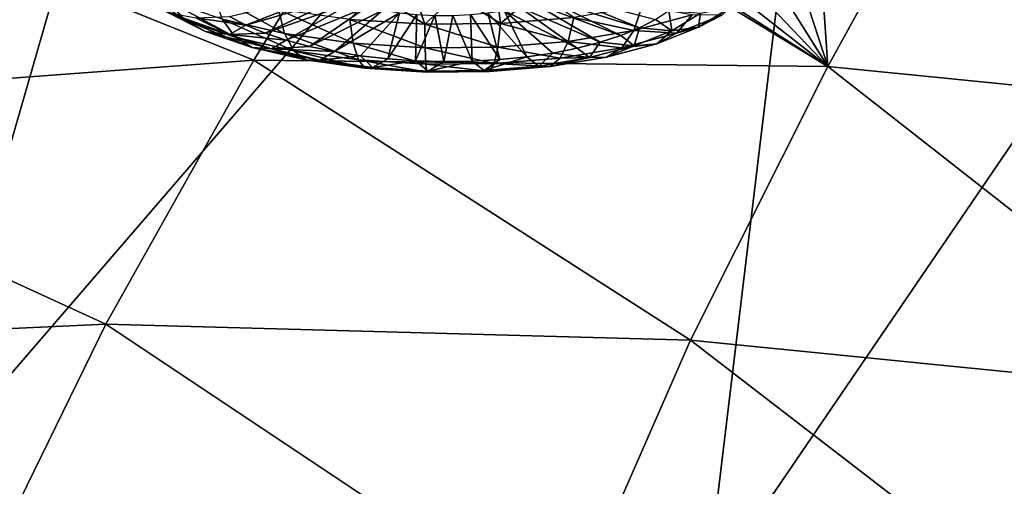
# Model space of a CAD drawing. Header units: metres. Extents: x -90 to 304, y -90 to 74.
# Tile 352 of 570: x 225.3 to 228.89, y 7.48 to 9.18. Entities that reach past the tile are written whole.
import ezdxf

# ---------------------------------------------------------------- set-up
doc = ezdxf.new("R2010")
doc.units = ezdxf.units.M
doc.layers.add('solid_21662050_350', color=7, linetype='CONTINUOUS')

msp = doc.modelspace()

# ---------------------------------------------------------------- linework, layer by layer
at = {"layer": 'solid_21662050_350'}
for points in [[(226.140976, 11.773056, 211.477097), (224.043106, 12.163971, 210.391296), (222.095139, 7.913171, 216.960693)], [(226.140976, 11.773056, 211.477097), (222.095139, 7.913171, 216.960693), (224.898575, 7.462947, 218.211243)], [(228.321777, 11.438239, 212.407089), (226.140976, 11.773056, 211.477097), (224.898575, 7.462947, 218.211243)], [(228.321777, 11.438239, 212.407089), (224.898575, 7.462947, 218.211243), (227.799805, 7.090538, 219.245651)], [(230.572449, 11.161523, 213.175705), (228.321777, 11.438239, 212.407089), (227.799805, 7.090538, 219.245651)], [(230.572449, 11.161523, 213.175705), (227.799805, 7.090538, 219.245651), (230.780045, 6.798356, 220.05722)], [(227.938644, 9.94663, 144.949051), (228.176514, 9.994089, 144.778854), (228.243286, 9.008652, 147.005142)], [(228.176514, 9.994089, 144.778854), (228.761917, 9.953365, 144.724335), (228.243286, 9.008652, 147.005142)], [(224.44429, 9.718712, 146.418884), (226.70665, 9.945008, 145.281342), (226.15036, 9.031086, 147.458176)], [(226.15036, 9.031086, 147.458176), (226.70665, 9.945008, 145.281342), (228.243286, 9.008652, 147.005142)], [(226.70665, 9.945008, 145.281342), (226.804382, 9.927994, 145.292862), (228.243286, 9.008652, 147.005142)], [(227.674789, 9.915181, 145.089462), (227.938644, 9.94663, 144.949051), (228.243286, 9.008652, 147.005142)], [(228.243286, 9.008652, 147.005142), (228.761917, 9.953365, 144.724335), (230.204422, 8.812486, 147.038498)], [(228.761917, 9.953365, 144.724335), (230.648056, 9.762865, 144.732513), (230.204422, 8.812486, 147.038498)], [(226.804382, 9.927994, 145.292862), (227.098816, 9.905443, 145.264084), (228.243286, 9.008652, 147.005142)], [(227.391922, 9.901174, 145.195679), (227.674789, 9.915181, 145.089462), (228.243286, 9.008652, 147.005142)], [(227.098816, 9.905443, 145.264084), (227.391922, 9.901174, 145.195679), (228.243286, 9.008652, 147.005142)], [(224.44429, 9.718712, 146.418884), (226.15036, 9.031086, 147.458176), (223.879044, 8.862906, 148.420303)], [(225.677902, 9.328507, 143.481354), (225.747879, 9.253555, 143.405121), (225.897186, 9.178337, 143.589508)], [(225.83699, 9.24836, 143.677826), (225.677902, 9.328507, 143.481354), (225.897186, 9.178337, 143.589508)], [(226.262589, 9.128304, 143.96608), (226.240326, 9.216603, 144.055695), (226.002731, 9.271227, 143.925964)], [(226.262589, 9.128304, 143.96608), (226.002731, 9.271227, 143.925964), (226.034424, 9.180759, 143.841492)], [(226.422409, 9.277719, 143.014694), (226.121674, 9.158875, 143.283905), (226.061111, 9.19027, 143.206879)], [(226.422409, 9.277719, 143.014694), (226.463333, 9.258423, 143.061905), (226.121674, 9.158875, 143.283905)], [(226.500809, 9.179851, 144.139725), (226.774185, 9.162379, 144.17485), (226.588181, 9.278659, 144.225845)], [(226.774185, 9.162379, 144.17485), (226.737106, 9.27024, 144.242218), (226.588181, 9.278659, 144.225845)], [(226.774185, 9.162379, 144.17485), (226.887146, 9.267597, 144.244019), (226.737106, 9.27024, 144.242218)], [(226.774185, 9.162379, 144.17485), (227.049927, 9.164862, 144.159683), (226.887146, 9.267597, 144.244019)], [(227.049927, 9.164862, 144.159683), (227.036621, 9.27076, 144.231232), (226.887146, 9.267597, 144.244019)], [(227.049927, 9.164862, 144.159683), (227.183929, 9.279693, 144.203995), (227.036621, 9.27076, 144.231232)], [(227.049927, 9.164862, 144.159683), (227.317429, 9.187203, 144.094849), (227.183929, 9.279693, 144.203995)], [(227.214951, 9.256089, 143.043488), (227.253632, 9.27514, 142.994324), (227.556046, 9.149466, 143.261215)], [(227.253632, 9.27514, 142.994324), (227.614548, 9.180081, 143.182312), (227.556046, 9.149466, 143.261215)], [(225.747879, 9.253555, 143.405121), (225.836838, 9.205119, 143.32724), (225.973785, 9.136125, 143.496368)], [(225.897186, 9.178337, 143.589508), (225.747879, 9.253555, 143.405121), (225.973785, 9.136125, 143.496368)], [(225.83699, 9.24836, 143.677826), (225.897186, 9.178337, 143.589508), (226.082474, 9.114894, 143.743118)], [(226.034424, 9.180759, 143.841492), (225.83699, 9.24836, 143.677826), (226.082474, 9.114894, 143.743118)], [(226.463333, 9.258423, 143.061905), (226.191162, 9.130077, 143.354095), (226.121674, 9.158875, 143.283905)], [(226.463333, 9.258423, 143.061905), (226.510574, 9.241183, 143.103745), (226.191162, 9.130077, 143.354095)], [(226.510574, 9.241183, 143.103745), (226.268707, 9.10424, 143.41658), (226.191162, 9.130077, 143.354095)], [(226.510574, 9.241183, 143.103745), (226.563309, 9.22631, 143.139465), (226.268707, 9.10424, 143.41658)], [(227.118713, 9.224586, 143.125839), (227.169708, 9.239137, 143.087601), (227.412582, 9.096738, 143.398499)], [(227.169708, 9.239137, 143.087601), (227.214951, 9.256089, 143.043488), (227.488449, 9.121568, 143.333572)], [(227.169708, 9.239137, 143.087601), (227.488449, 9.121568, 143.333572), (227.412582, 9.096738, 143.398499)], [(227.214951, 9.256089, 143.043488), (227.556046, 9.149466, 143.261215), (227.488449, 9.121568, 143.333572)], [(227.536072, 9.139771, 143.896072), (227.566437, 9.228544, 143.982803), (227.317429, 9.187203, 144.094849)], [(227.748245, 9.196192, 143.747299), (227.566437, 9.228544, 143.982803), (227.536072, 9.139771, 143.896072)], [(225.836838, 9.205119, 143.32724), (225.93895, 9.186362, 143.252777), (226.061783, 9.12448, 143.40448)], [(225.973785, 9.136125, 143.496368), (225.836838, 9.205119, 143.32724), (226.061783, 9.12448, 143.40448)], [(226.512741, 9.093009, 144.046768), (226.500809, 9.179851, 144.139725), (226.240326, 9.216603, 144.055695)], [(226.512741, 9.093009, 144.046768), (226.240326, 9.216603, 144.055695), (226.262589, 9.128304, 143.96608)], [(226.563309, 9.22631, 143.139465), (226.353333, 9.081691, 143.470566), (226.268707, 9.10424, 143.41658)], [(226.563309, 9.22631, 143.139465), (226.620636, 9.214048, 143.168457), (226.353333, 9.081691, 143.470566)], [(226.620636, 9.214048, 143.168457), (226.44397, 9.06271, 143.515381), (226.353333, 9.081691, 143.470566)], [(226.620636, 9.214048, 143.168457), (226.68158, 9.204612, 143.190216), (226.44397, 9.06271, 143.515381)], [(226.68158, 9.204612, 143.190216), (226.53949, 9.047538, 143.550461), (226.44397, 9.06271, 143.515381)], [(226.68158, 9.204612, 143.190216), (226.638687, 9.036365, 143.575363), (226.53949, 9.047538, 143.550461)], [(226.68158, 9.204612, 143.190216), (226.745102, 9.19816, 143.204391), (226.638687, 9.036365, 143.575363)], [(226.745102, 9.19816, 143.204391), (226.740326, 9.029331, 143.589783), (226.638687, 9.036365, 143.575363)], [(226.745102, 9.19816, 143.204391), (226.81012, 9.194803, 143.210739), (226.740326, 9.029331, 143.589783)], [(226.81012, 9.194803, 143.210739), (226.843094, 9.026526, 143.593506), (226.740326, 9.029331, 143.589783)], [(226.81012, 9.194803, 143.210739), (226.875488, 9.1946, 143.209137), (226.843094, 9.026526, 143.593506)], [(226.875488, 9.1946, 143.209137), (226.94574, 9.027985, 143.586533), (226.843094, 9.026526, 143.593506)], [(226.875488, 9.1946, 143.209137), (226.94014, 9.197554, 143.199615), (226.94574, 9.027985, 143.586533)], [(226.94014, 9.197554, 143.199615), (227.002914, 9.203614, 143.182343), (227.046936, 9.033688, 143.568909)], [(226.94014, 9.197554, 143.199615), (227.046936, 9.033688, 143.568909), (226.94574, 9.027985, 143.586533)], [(227.06279, 9.212676, 143.157608), (227.145432, 9.043564, 143.540878), (227.002914, 9.203614, 143.182343)], [(227.002914, 9.203614, 143.182343), (227.145432, 9.043564, 143.540878), (227.046936, 9.033688, 143.568909)], [(227.06279, 9.212676, 143.157608), (227.118713, 9.224586, 143.125839), (227.329422, 9.075289, 143.455139)], [(227.06279, 9.212676, 143.157608), (227.329422, 9.075289, 143.455139), (227.23999, 9.057489, 143.502792)], [(227.06279, 9.212676, 143.157608), (227.23999, 9.057489, 143.502792), (227.145432, 9.043564, 143.540878)], [(227.118713, 9.224586, 143.125839), (227.412582, 9.096738, 143.398499), (227.329422, 9.075289, 143.455139)], [(227.748245, 9.196192, 143.747299), (227.536072, 9.139771, 143.896072), (227.690903, 9.129377, 143.654709)], [(227.674164, 9.138998, 143.315857), (227.614548, 9.180081, 143.182312), (227.663193, 9.213029, 143.097855)], [(227.778503, 9.202926, 143.151672), (227.674164, 9.138998, 143.315857), (227.663193, 9.213029, 143.097855)], [(227.771484, 9.152312, 143.397552), (227.674164, 9.138998, 143.315857), (227.778503, 9.202926, 143.151672)], [(227.748245, 9.196192, 143.747299), (227.690903, 9.129377, 143.654709), (227.857056, 9.195985, 143.481781)], [(227.857056, 9.195985, 143.481781), (227.690903, 9.129377, 143.654709), (227.771484, 9.152312, 143.397552)], [(227.887817, 9.223588, 143.214508), (227.771484, 9.152312, 143.397552), (227.778503, 9.202926, 143.151672)], [(227.857056, 9.195985, 143.481781), (227.771484, 9.152312, 143.397552), (227.887817, 9.223588, 143.214508)], [(225.897186, 9.178337, 143.589508), (225.973785, 9.136125, 143.496368), (226.143738, 9.077931, 143.637268)], [(226.082474, 9.114894, 143.743118), (225.897186, 9.178337, 143.589508), (226.143738, 9.077931, 143.637268)], [(225.93895, 9.186362, 143.252777), (226.061111, 9.19027, 143.206879), (226.121674, 9.158875, 143.283905)], [(226.061783, 9.12448, 143.40448), (225.93895, 9.186362, 143.252777), (226.121674, 9.158875, 143.283905)], [(226.034424, 9.180759, 143.841492), (226.082474, 9.114894, 143.743118), (226.2966, 9.065664, 143.860031)], [(226.262589, 9.128304, 143.96608), (226.034424, 9.180759, 143.841492), (226.2966, 9.065664, 143.860031)], [(226.061783, 9.12448, 143.40448), (226.121674, 9.158875, 143.283905), (226.191162, 9.130077, 143.354095)], [(226.775253, 9.076232, 144.08049), (226.774185, 9.162379, 144.17485), (226.500809, 9.179851, 144.139725)], [(226.775253, 9.076232, 144.08049), (226.500809, 9.179851, 144.139725), (226.512741, 9.093009, 144.046768)], [(227.040054, 9.078616, 144.065933), (227.049927, 9.164862, 144.159683), (226.774185, 9.162379, 144.17485)], [(227.040054, 9.078616, 144.065933), (226.774185, 9.162379, 144.17485), (226.775253, 9.076232, 144.08049)], [(227.040054, 9.078616, 144.065933), (227.296951, 9.100071, 144.003662), (227.049927, 9.164862, 144.159683)], [(227.049927, 9.164862, 144.159683), (227.296951, 9.100071, 144.003662), (227.317429, 9.187203, 144.094849)], [(227.536072, 9.139771, 143.896072), (227.317429, 9.187203, 144.094849), (227.296951, 9.100071, 144.003662)], [(227.674164, 9.138998, 143.315857), (227.556046, 9.149466, 143.261215), (227.614548, 9.180081, 143.182312)], [(225.973785, 9.136125, 143.496368), (226.061783, 9.12448, 143.40448), (226.214218, 9.072286, 143.530838)], [(226.143738, 9.077931, 143.637268), (225.973785, 9.136125, 143.496368), (226.214218, 9.072286, 143.530838)], [(226.061783, 9.12448, 143.40448), (226.191162, 9.130077, 143.354095), (226.268707, 9.10424, 143.41658)], [(226.214218, 9.072286, 143.530838), (226.061783, 9.12448, 143.40448), (226.268707, 9.10424, 143.41658)], [(226.262589, 9.128304, 143.96608), (226.2966, 9.065664, 143.860031), (226.531372, 9.03254, 143.935776)], [(226.512741, 9.093009, 144.046768), (226.262589, 9.128304, 143.96608), (226.531372, 9.03254, 143.935776)], [(227.536072, 9.139771, 143.896072), (227.296951, 9.100071, 144.003662), (227.491776, 9.076427, 143.794342)], [(227.53746, 9.084201, 143.458115), (227.412582, 9.096738, 143.398499), (227.488449, 9.121568, 143.333572)], [(227.53746, 9.084201, 143.458115), (227.488449, 9.121568, 143.333572), (227.556046, 9.149466, 143.261215)], [(227.536072, 9.139771, 143.896072), (227.491776, 9.076427, 143.794342), (227.690903, 9.129377, 143.654709)], [(227.690903, 9.129377, 143.654709), (227.491776, 9.076427, 143.794342), (227.619064, 9.091216, 143.556168)], [(227.674164, 9.138998, 143.315857), (227.53746, 9.084201, 143.458115), (227.556046, 9.149466, 143.261215)], [(227.619064, 9.091216, 143.556168), (227.53746, 9.084201, 143.458115), (227.674164, 9.138998, 143.315857)], [(227.771484, 9.152312, 143.397552), (227.619064, 9.091216, 143.556168), (227.674164, 9.138998, 143.315857)], [(227.690903, 9.129377, 143.654709), (227.619064, 9.091216, 143.556168), (227.771484, 9.152312, 143.397552)], [(226.082474, 9.114894, 143.743118), (226.143738, 9.077931, 143.637268), (226.340149, 9.032776, 143.744507)], [(226.2966, 9.065664, 143.860031), (226.082474, 9.114894, 143.743118), (226.340149, 9.032776, 143.744507)], [(226.214218, 9.072286, 143.530838), (226.268707, 9.10424, 143.41658), (226.353333, 9.081691, 143.470566)], [(226.512741, 9.093009, 144.046768), (226.531372, 9.03254, 143.935776), (226.77774, 9.016794, 143.967422)], [(226.775253, 9.076232, 144.08049), (226.512741, 9.093009, 144.046768), (226.77774, 9.016794, 143.967422)], [(227.040054, 9.078616, 144.065933), (227.267349, 9.039167, 143.895325), (227.296951, 9.100071, 144.003662)], [(227.296951, 9.100071, 144.003662), (227.267349, 9.039167, 143.895325), (227.491776, 9.076427, 143.794342)], [(227.373642, 9.040638, 143.572983), (227.329422, 9.075289, 143.455139), (227.412582, 9.096738, 143.398499)], [(227.53746, 9.084201, 143.458115), (227.373642, 9.040638, 143.572983), (227.412582, 9.096738, 143.398499)], [(227.436432, 9.042646, 143.68425), (227.373642, 9.040638, 143.572983), (227.53746, 9.084201, 143.458115)], [(227.619064, 9.091216, 143.556168), (227.436432, 9.042646, 143.68425), (227.53746, 9.084201, 143.458115)], [(227.491776, 9.076427, 143.794342), (227.436432, 9.042646, 143.68425), (227.619064, 9.091216, 143.556168)], [(226.143738, 9.077931, 143.637268), (226.214218, 9.072286, 143.530838), (226.390396, 9.031785, 143.627029)], [(226.340149, 9.032776, 143.744507), (226.143738, 9.077931, 143.637268), (226.390396, 9.031785, 143.627029)], [(226.214218, 9.072286, 143.530838), (226.353333, 9.081691, 143.470566), (226.44397, 9.06271, 143.515381)], [(226.390396, 9.031785, 143.627029), (226.214218, 9.072286, 143.530838), (226.44397, 9.06271, 143.515381)], [(226.2966, 9.065664, 143.860031), (226.340149, 9.032776, 143.744507), (226.555496, 9.002392, 143.81398)], [(226.531372, 9.03254, 143.935776), (226.2966, 9.065664, 143.860031), (226.555496, 9.002392, 143.81398)], [(226.390396, 9.031785, 143.627029), (226.44397, 9.06271, 143.515381), (226.53949, 9.047538, 143.550461)], [(226.583527, 9.004534, 143.689346), (226.390396, 9.031785, 143.627029), (226.53949, 9.047538, 143.550461)], [(226.583527, 9.004534, 143.689346), (226.53949, 9.047538, 143.550461), (226.638687, 9.036365, 143.575363)], [(227.040054, 9.078616, 144.065933), (226.775253, 9.076232, 144.08049), (227.02626, 9.019032, 143.953766)], [(226.775253, 9.076232, 144.08049), (226.77774, 9.016794, 143.967422), (227.02626, 9.019032, 143.953766)], [(227.040054, 9.078616, 144.065933), (227.02626, 9.019032, 143.953766), (227.267349, 9.039167, 143.895325)], [(227.189026, 9.009986, 143.656067), (227.145432, 9.043564, 143.540878), (227.23999, 9.057489, 143.502792)], [(227.373642, 9.040638, 143.572983), (227.189026, 9.009986, 143.656067), (227.23999, 9.057489, 143.502792)], [(227.373642, 9.040638, 143.572983), (227.23999, 9.057489, 143.502792), (227.329422, 9.075289, 143.455139)], [(227.491776, 9.076427, 143.794342), (227.267349, 9.039167, 143.895325), (227.436432, 9.042646, 143.68425)], [(223.879044, 8.862906, 148.420303), (226.15036, 9.031086, 147.458176), (225.610703, 8.067844, 149.693604)], [(225.610703, 8.067844, 149.693604), (226.15036, 9.031086, 147.458176), (227.74231, 8.00958, 149.346695)], [(226.15036, 9.031086, 147.458176), (228.243286, 9.008652, 147.005142), (227.74231, 8.00958, 149.346695)], [(226.340149, 9.032776, 143.744507), (226.390396, 9.031785, 143.627029), (226.583527, 9.004534, 143.689346)], [(226.555496, 9.002392, 143.81398), (226.340149, 9.032776, 143.744507), (226.583527, 9.004534, 143.689346)], [(226.531372, 9.03254, 143.935776), (226.555496, 9.002392, 143.81398), (226.781479, 8.987949, 143.843002)], [(226.77774, 9.016794, 143.967422), (226.531372, 9.03254, 143.935776), (226.781479, 8.987949, 143.843002)], [(226.583527, 9.004534, 143.689346), (226.638687, 9.036365, 143.575363), (226.740326, 9.029331, 143.589783)], [(226.786224, 8.99158, 143.715378), (226.583527, 9.004534, 143.689346), (226.740326, 9.029331, 143.589783)], [(226.786224, 8.99158, 143.715378), (226.740326, 9.029331, 143.589783), (226.843094, 9.026526, 143.593506)], [(227.02626, 9.019032, 143.953766), (226.77774, 9.016794, 143.967422), (227.00943, 8.990002, 143.830475)], [(226.77774, 9.016794, 143.967422), (226.781479, 8.987949, 143.843002), (227.00943, 8.990002, 143.830475)], [(226.786224, 8.99158, 143.715378), (226.843094, 9.026526, 143.593506), (226.94574, 9.027985, 143.586533)], [(226.990662, 8.993421, 143.704132), (226.786224, 8.99158, 143.715378), (226.94574, 9.027985, 143.586533)], [(226.990662, 8.993421, 143.704132), (226.94574, 9.027985, 143.586533), (227.046936, 9.033688, 143.568909)], [(226.990662, 8.993421, 143.704132), (227.145432, 9.043564, 143.540878), (227.189026, 9.009986, 143.656067)], [(226.990662, 8.993421, 143.704132), (227.046936, 9.033688, 143.568909), (227.145432, 9.043564, 143.540878)], [(227.02626, 9.019032, 143.953766), (227.00943, 8.990002, 143.830475), (227.230576, 9.008471, 143.776871)], [(227.02626, 9.019032, 143.953766), (227.230576, 9.008471, 143.776871), (227.267349, 9.039167, 143.895325)], [(227.230576, 9.008471, 143.776871), (227.189026, 9.009986, 143.656067), (227.373642, 9.040638, 143.572983)], [(227.436432, 9.042646, 143.68425), (227.230576, 9.008471, 143.776871), (227.373642, 9.040638, 143.572983)], [(227.267349, 9.039167, 143.895325), (227.230576, 9.008471, 143.776871), (227.436432, 9.042646, 143.68425)], [(226.555496, 9.002392, 143.81398), (226.583527, 9.004534, 143.689346), (226.786224, 8.99158, 143.715378)], [(226.781479, 8.987949, 143.843002), (226.555496, 9.002392, 143.81398), (226.786224, 8.99158, 143.715378)], [(226.781479, 8.987949, 143.843002), (226.786224, 8.99158, 143.715378), (226.990662, 8.993421, 143.704132)], [(227.00943, 8.990002, 143.830475), (226.781479, 8.987949, 143.843002), (226.990662, 8.993421, 143.704132)], [(227.00943, 8.990002, 143.830475), (226.990662, 8.993421, 143.704132), (227.189026, 9.009986, 143.656067)], [(227.00943, 8.990002, 143.830475), (227.189026, 9.009986, 143.656067), (227.230576, 9.008471, 143.776871)], [(227.74231, 8.00958, 149.346695), (228.243286, 9.008652, 147.005142), (229.775803, 7.807499, 149.403763)], [(228.243286, 9.008652, 147.005142), (230.204422, 8.812486, 147.038498), (229.775803, 7.807499, 149.403763)], [(223.879044, 8.862906, 148.420303), (225.610703, 8.067844, 149.693604), (223.343536, 7.964347, 150.474777)], [(223.343536, 7.964347, 150.474777), (225.610703, 8.067844, 149.693604), (225.113953, 7.052821, 151.993698)], [(225.113953, 7.052821, 151.993698), (225.610703, 8.067844, 149.693604), (227.28035, 6.954397, 151.755737)], [(225.610703, 8.067844, 149.693604), (227.74231, 8.00958, 149.346695), (227.28035, 6.954397, 151.755737)], [(227.28035, 6.954397, 151.755737), (227.74231, 8.00958, 149.346695), (229.382065, 6.746203, 151.835068)], [(227.74231, 8.00958, 149.346695), (229.775803, 7.807499, 149.403763), (229.382065, 6.746203, 151.835068)]]:
    msp.add_3dface(points, dxfattribs=at)

doc.saveas('drawing.dxf')
